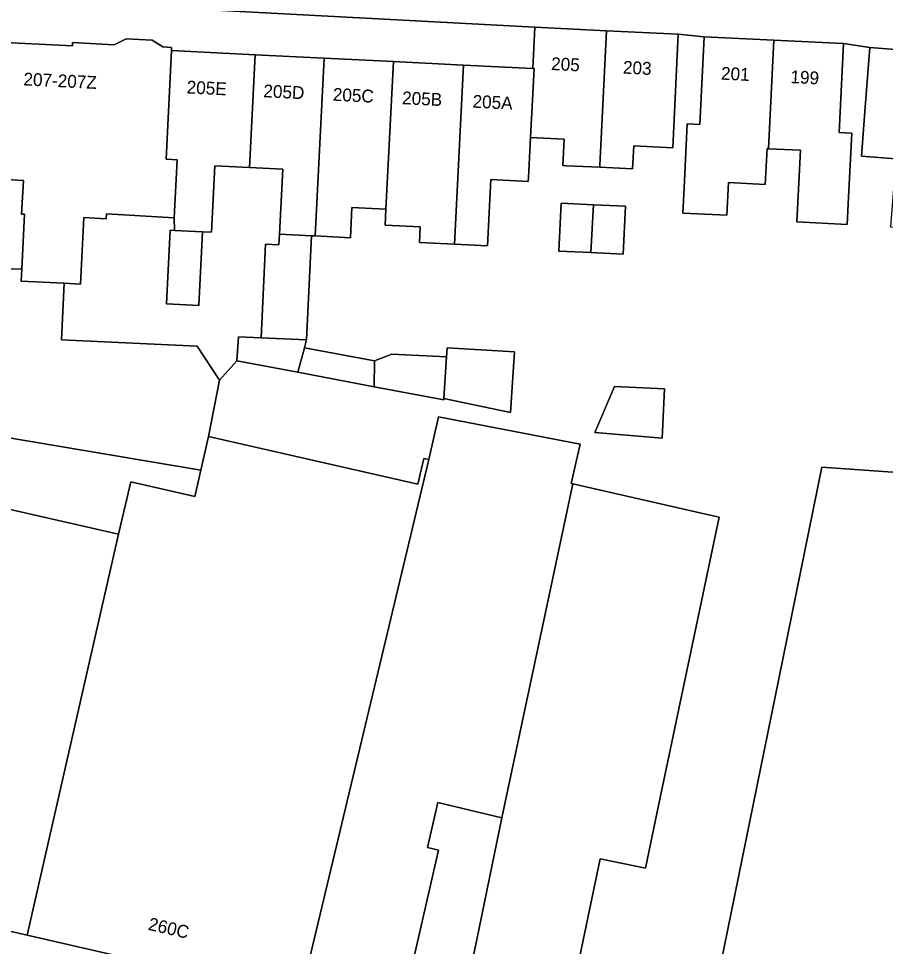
# Model space of a CAD drawing. Extents: x 158086 to 159499, y 382904 to 383981.
# Drawn here: x 158395.9 to 158463.5, y 383090.7 to 383163.1 of the extents above; entities that cross this region are included whole.
import ezdxf

# ---------------------------------------------------------------- set-up
doc = ezdxf.new("R2010")
doc.units = 0
for name, color, linetype in [('IMGEO_Erf', 7, 'Continuous'), ('IMGEO_Pand', 7, 'Continuous'), ('IMGEO_Pand_nummerreeks', 7, 'Continuous'), ('IMGEO_Voetpad_open', 7, 'Continuous')]:
    doc.layers.add(name, color=color, linetype=linetype)

msp = doc.modelspace()

# ---------------------------------------------------------------- linework, layer by layer
at = {"layer": 'IMGEO_Erf'}
for points in [[(158393.749, 383161.265), (158400.087, 383160.939), (158400.101, 383161.198), (158403.329, 383161.019), (158404.28, 383161.501), (158406.317, 383161.388), (158407.135, 383160.853), (158407.824, 383160.815), (158407.812, 383160.574), (158414.339, 383160.249), (158419.736, 383159.98), (158425.133, 383159.711), (158430.602, 383159.438), (158436.008, 383159.169), (158436.17, 383162.405), (158371.528, 383165.871)], [(158464.346, 383152.125), (158461.675, 383152.328), (158461.941, 383155.82), (158462.321, 383160.805), (158460.279, 383161.115), (158459.934, 383154.174), (158460.913, 383154.126), (158460.669, 383149.132), (158460.566, 383147.011), (158456.624, 383147.208), (158456.903, 383152.795), (158454.418, 383152.919), (158454.302, 383152.925), (158454.162, 383150.124), (158451.285, 383150.268), (158451.162, 383147.718), (158447.729, 383147.889), (158447.828, 383149.862), (158448.078, 383154.855), (158449.056, 383154.806), (158449.397, 383161.657), (158447.375, 383161.847), (158447.126, 383156.854), (158446.934, 383152.992), (158443.895, 383153.143), (158443.805, 383151.336), (158441.237, 383151.464), (158438.656, 383151.592), (158438.366, 383151.606), (158438.468, 383153.665), (158435.838, 383153.796), (158435.672, 383150.666), (158435.653, 383150.369), (158432.744, 383150.513), (158432.486, 383145.34), (158429.903, 383145.469), (158427.175, 383145.605), (158427.235, 383146.819), (158424.493, 383146.957), (158424.555, 383148.193), (158421.9, 383148.325), (158421.782, 383145.97), (158419.041, 383146.107), (158418.756, 383146.121), (158418.351, 383137.991), (158418.189, 383137.381), (158423.648, 383136.37), (158425.023, 383136.881), (158429.277, 383136.669), (158429.323, 383137.391), (158434.588, 383137.057), (158434.289, 383132.345), (158429.072, 383133.432), (158429.064, 383133.309), (158423.642, 383134.337), (158417.679, 383135.468), (158412.916, 383136.372), (158411.563, 383134.852), (158410.709, 383130.469), (158427.055, 383126.734), (158427.516, 383128.751), (158427.89, 383128.665), (158428.652, 383131.998), (158439.702, 383129.858), (158439.002, 383126.795), (158439.133, 383126.765), (158449.62, 383124.369), (158450.556, 383124.155), (158445.833, 383101.665), (158444.805, 383096.771), (158441.282, 383097.511), (158439.687, 383089.917)], [(158392.798, 383143.586), (158396.124, 383143.516), (158396.343, 383147.807), (158396.115, 383147.82), (158396.26, 383150.441), (158393.163, 383150.612)], [(158389.278, 383126.122), (158403.679, 383122.832), (158404.63, 383126.912), (158409.634, 383125.768), (158410.105, 383127.829), (158387.554, 383131.621)], [(158450.365, 383087.663), (158455.243, 383111.685), (158458.568, 383128.057)], [(158458.568, 383128.057), (158479.245, 383126.601)], [(158430.076, 383083.616), (158433.612, 383100.704), (158428.6, 383101.913), (158427.795, 383098.388), (158428.664, 383098.189), (158425.624, 383084.883)], [(158417.866, 383086.66), (158396.55, 383091.542), (158382.133, 383094.843)]]:
    msp.add_lwpolyline(points, dxfattribs=at)
for points in [[(158407.72, 383146.552), (158408.051, 383146.535), (158408.037, 383147.529), (158402.739, 383147.822), (158402.719, 383147.455), (158400.975, 383147.551), (158400.714, 383142.354), (158399.431, 383142.419), (158399.222, 383138.009), (158409.809, 383137.509), (158411.563, 383134.852), (158412.916, 383136.372), (158413.054, 383138.226), (158414.804, 383138.168), (158415.166, 383145.458), (158416.203, 383145.407), (158416.245, 383146.246), (158416.497, 383151.309), (158413.898, 383151.438), (158411.193, 383151.573), (158410.935, 383146.391), (158410.244, 383146.426), (158409.957, 383140.682), (158407.434, 383140.808)], [(158438.041, 383144.93), (158438.227, 383148.673), (158440.742, 383148.548), (158443.258, 383148.423), (158443.072, 383144.68), (158440.556, 383144.805)], [(158446.111, 383130.329), (158440.866, 383130.769), (158442.385, 383134.371), (158446.302, 383134.177)]]:
    msp.add_lwpolyline(points, close=True, dxfattribs=at)
at = {"layer": 'IMGEO_Pand'}
for points in [[(158441.772, 383162.126), (158436.17, 383162.405), (158436.008, 383159.169), (158436.123, 383159.164), (158435.838, 383153.796), (158438.468, 383153.665), (158438.366, 383151.606), (158438.656, 383151.592), (158441.237, 383151.464), (158441.247, 383151.609)], [(158441.772, 383162.126), (158441.247, 383151.609), (158441.237, 383151.464), (158443.805, 383151.336), (158443.895, 383153.143), (158446.934, 383152.992), (158447.126, 383156.854), (158447.375, 383161.847)], [(158396.076, 383142.588), (158399.431, 383142.419), (158400.714, 383142.354), (158400.975, 383147.551), (158402.719, 383147.455), (158402.739, 383147.822), (158408.037, 383147.529), (158408.27, 383152.045), (158407.387, 383152.089), (158407.812, 383160.574), (158407.824, 383160.815), (158407.135, 383160.853), (158406.317, 383161.388), (158404.28, 383161.501), (158403.329, 383161.019), (158400.101, 383161.198), (158400.087, 383160.939), (158393.749, 383161.265), (158393.163, 383150.612), (158396.26, 383150.441), (158396.115, 383147.82), (158396.343, 383147.807), (158396.124, 383143.516)], [(158454.838, 383161.386), (158449.397, 383161.657), (158449.056, 383154.806), (158448.078, 383154.855), (158447.828, 383149.862), (158447.729, 383147.889), (158451.162, 383147.718), (158451.285, 383150.268), (158454.162, 383150.124), (158454.302, 383152.925), (158454.418, 383152.919)], [(158454.838, 383161.386), (158454.418, 383152.919), (158456.903, 383152.795), (158456.624, 383147.208), (158460.566, 383147.011), (158460.669, 383149.132), (158460.913, 383154.126), (158459.934, 383154.174), (158460.279, 383161.115)], [(158414.339, 383160.249), (158407.812, 383160.574), (158407.387, 383152.089), (158408.27, 383152.045), (158408.037, 383147.529), (158408.051, 383146.535), (158410.244, 383146.426), (158410.935, 383146.391), (158411.193, 383151.573), (158413.898, 383151.438)], [(158467.975, 383160.374), (158462.321, 383160.805), (158461.941, 383155.82), (158461.675, 383152.328), (158464.346, 383152.125), (158463.943, 383146.833), (158466.961, 383146.603), (158466.965, 383147.087), (158466.97, 383147.15)], [(158419.736, 383159.98), (158414.339, 383160.249), (158413.898, 383151.438), (158416.497, 383151.309), (158416.245, 383146.246), (158418.756, 383146.121), (158419.041, 383146.107)], [(158424.555, 383148.193), (158425.133, 383159.711), (158419.736, 383159.98), (158419.041, 383146.107), (158421.782, 383145.97), (158421.9, 383148.325)], [(158430.602, 383159.438), (158425.133, 383159.711), (158424.555, 383148.193), (158424.493, 383146.957), (158427.235, 383146.819), (158427.175, 383145.605), (158429.903, 383145.469)], [(158435.838, 383153.796), (158436.123, 383159.164), (158436.008, 383159.169), (158430.602, 383159.438), (158429.903, 383145.469), (158432.486, 383145.34), (158432.744, 383150.513), (158435.653, 383150.369), (158435.672, 383150.666)], [(158440.742, 383148.548), (158438.227, 383148.673), (158438.041, 383144.93), (158440.556, 383144.805)], [(158440.742, 383148.548), (158440.556, 383144.805), (158443.072, 383144.68), (158443.258, 383148.423)], [(158410.244, 383146.426), (158408.051, 383146.535), (158407.72, 383146.552), (158407.434, 383140.808), (158409.957, 383140.682)], [(158418.756, 383146.121), (158416.245, 383146.246), (158416.203, 383145.407), (158415.166, 383145.458), (158414.804, 383138.168), (158418.351, 383137.991)], [(158409.809, 383137.509), (158399.222, 383138.009), (158399.431, 383142.419), (158396.076, 383142.588), (158396.124, 383143.516), (158392.798, 383143.586), (158392.407, 383134.481), (158387.524, 383133.962), (158387.554, 383131.621), (158410.105, 383127.829), (158410.709, 383130.469), (158411.563, 383134.852)], [(158418.189, 383137.381), (158418.351, 383137.991), (158414.804, 383138.168), (158413.054, 383138.226), (158412.916, 383136.372), (158417.679, 383135.468)], [(158423.648, 383136.37), (158418.189, 383137.381), (158417.679, 383135.468), (158423.642, 383134.337)], [(158429.277, 383136.669), (158429.072, 383133.432), (158434.289, 383132.345), (158434.588, 383137.057), (158429.323, 383137.391)], [(158429.277, 383136.669), (158425.023, 383136.881), (158423.648, 383136.37), (158423.642, 383134.337), (158429.064, 383133.309), (158429.072, 383133.432)], [(158440.866, 383130.769), (158446.111, 383130.329), (158446.302, 383134.177), (158442.385, 383134.371)], [(158433.612, 383100.704), (158439.133, 383126.765), (158439.002, 383126.795), (158439.702, 383129.858), (158428.652, 383131.998), (158427.89, 383128.665), (158417.866, 383086.66), (158425.624, 383084.883), (158428.664, 383098.189), (158427.795, 383098.388), (158428.6, 383101.913)], [(158410.105, 383127.829), (158409.634, 383125.768), (158404.63, 383126.912), (158403.679, 383122.832), (158396.55, 383091.542), (158417.866, 383086.66), (158427.89, 383128.665), (158427.516, 383128.751), (158427.055, 383126.734), (158410.709, 383130.469)], [(158479.18, 383126.281), (158479.245, 383126.601), (158458.568, 383128.057), (158455.243, 383111.685), (158450.365, 383087.663), (158450.142, 383087.71), (158449.587, 383085.069), (158448.559, 383080.175), (158448.402, 383080.208), (158448.313, 383079.786), (158448.733, 383079.698), (158448.754, 383079.796), (158449.295, 383079.686), (158449.459, 383080.493), (158468.373, 383076.651), (158468.205, 383075.822), (158468.974, 383075.665), (158478.569, 383123.253), (158478.966, 383125.22)], [(158433.612, 383100.704), (158430.076, 383083.616), (158441.928, 383081.127), (158442.2, 383082.42), (158444.656, 383081.904), (158445.684, 383086.798), (158446.058, 383088.578), (158439.687, 383089.917), (158441.282, 383097.511), (158444.805, 383096.771), (158445.833, 383101.665), (158450.556, 383124.155), (158449.62, 383124.369), (158439.133, 383126.765)], [(158396.55, 383091.542), (158403.679, 383122.832), (158389.278, 383126.122), (158382.133, 383094.843)]]:
    msp.add_lwpolyline(points, close=True, dxfattribs=at)
at = {"layer": 'IMGEO_Voetpad_open'}
msp.add_lwpolyline([(158371.528, 383165.871), (158436.17, 383162.405), (158441.772, 383162.126), (158447.375, 383161.847), (158449.397, 383161.657), (158454.838, 383161.386), (158460.279, 383161.115), (158462.321, 383160.805), (158467.975, 383160.374)], dxfattribs=at)

# ---------------------------------------------------------------- texts
at = {"layer": 'IMGEO_Pand_nummerreeks'}
for s, rotation, p in [('205', 357.14667, (158437.431, 383159.059)), ('203', 357.14932, (158443.033, 383158.779)), ('201', 357.14667, (158450.69, 383158.309)), ('199', 357.14862, (158456.109, 383158.038)), ('207-207Z', 357.18698, (158396.243, 383157.859)), ('205E', 357.14667, (158408.985, 383157.232)), ('205D', 357.14667, (158414.969, 383156.934)), ('205C', 357.14732, (158420.39, 383156.663)), ('205B', 357.14667, (158425.799, 383156.394)), ('205A', 357.1524, (158431.296, 383156.121)), ('260C', 347.09938, (158405.934, 383091.978))]:
    msp.add_text(s, height=1, rotation=rotation, dxfattribs=at).set_placement(p)

doc.saveas('drawing.dxf')
